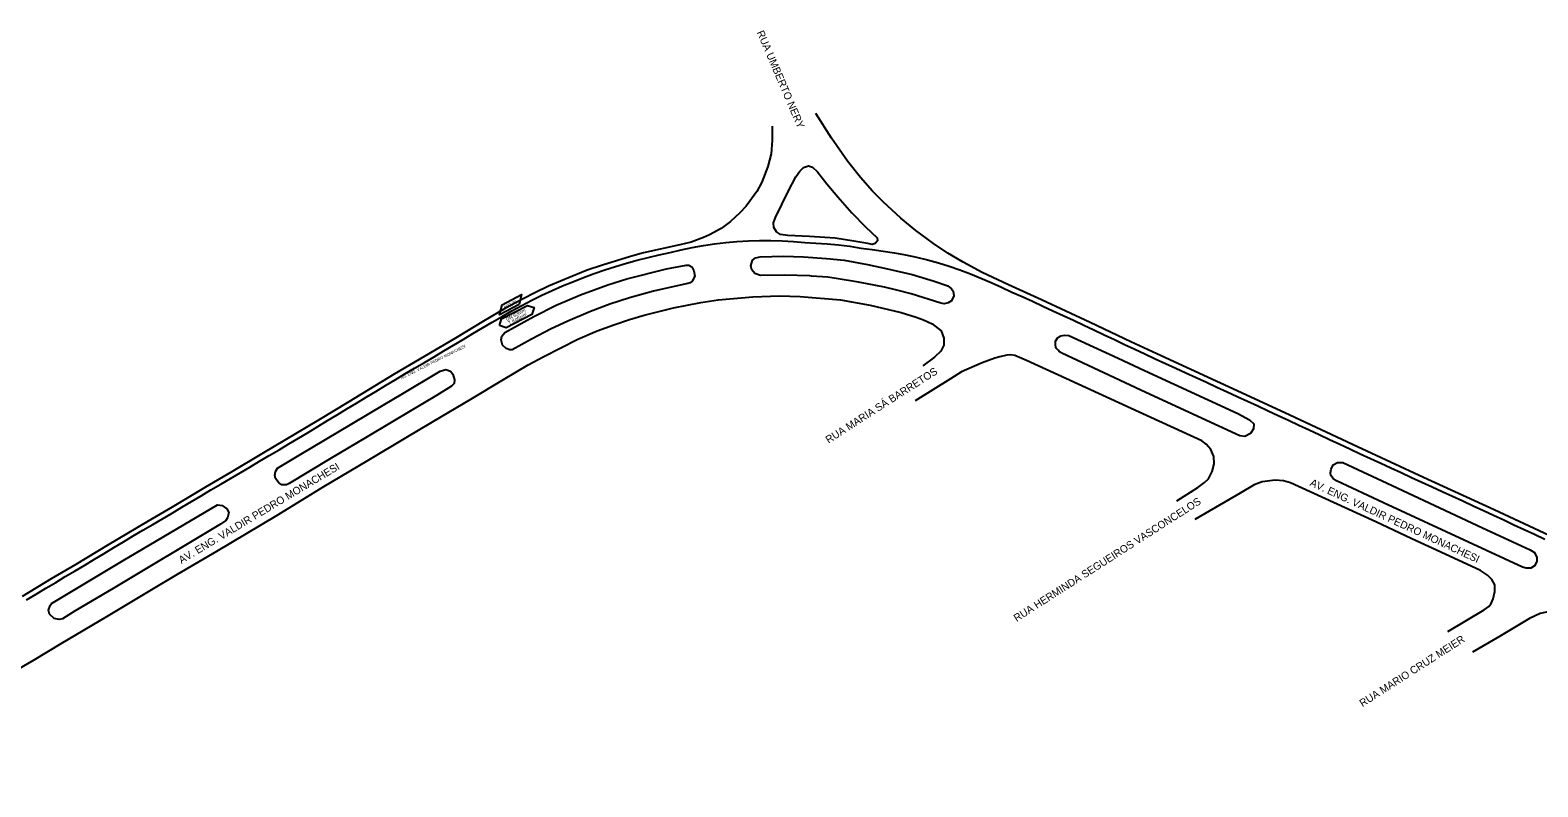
# Model space of a CAD drawing. Extents: x 656692 to 673945, y 7585994 to 7599066.
# Drawn here: x 661561 to 662874, y 7587841 to 7588500 of the extents above; entities that cross this region are included whole.
import ezdxf

# ---------------------------------------------------------------- set-up
doc = ezdxf.new("R2010")
doc.units = 0
for name, color, linetype in [('LOGRADOURO', 7, 'Continuous'), ('LOGRADOURO_TEXTO', 7, 'Continuous'), ('SIMBOLO', 7, 'Continuous'), ('TEXTO', 7, 'Continuous'), ('TUBO_PEAD_GN_63', 7, 'Continuous')]:
    doc.layers.add(name, color=color, linetype=linetype)

msp = doc.modelspace()

# ---------------------------------------------------------------- linework, layer by layer
at = {"layer": 'LOGRADOURO'}
msp.add_line((662286.6, 7588328.5), (662286.6, 7588328.5), dxfattribs=at)
for points in [[(662888.3, 7588058), (662836.1, 7588082.4), (662774.7, 7588110.7), (662717, 7588137.4), (662653.7, 7588166.9), (662597.7, 7588192.8), (662542.1, 7588218.3), (662519.6, 7588228.9), (662484.2, 7588245.6), (662441.6, 7588265.5), (662413.1, 7588278.4), (662389.9, 7588289.2), (662373.5, 7588298.2), (662360, 7588306.1), (662347.6, 7588314.5), (662336.5, 7588322.5), (662332.1, 7588325.8), (662319.1, 7588336.6), (662303.9, 7588350.8), (662294.4, 7588360.1), (662284, 7588371.9), (662272.8, 7588386.1), (662258.7, 7588406.2), (662245.1, 7588427.8)], [(662207.2, 7588416.7), (662207, 7588404.3), (662206.1, 7588392.6), (662203.2, 7588381.5), (662198.2, 7588367.8), (662193.8, 7588359.9), (662184.4, 7588346.9), (662179, 7588341.1), (662170.7, 7588333.5), (662162.7, 7588327.4), (662152.4, 7588322.1), (662147.3, 7588319.8), (662136.4, 7588315.5), (662126.7, 7588313.4), (662095, 7588306.2), (662083.5, 7588303.1), (662059.2, 7588295.7), (662046, 7588291.1), (662026, 7588283.1), (662012.3, 7588277.2), (662001, 7588271.8), (661989.4, 7588265.9), (661974.8, 7588258), (661955.6, 7588246.7), (661931.2, 7588232.1), (661877.8, 7588200.5), (661838.2, 7588176.6), (661811.9, 7588160.6), (661763.8, 7588132), (661735.7, 7588115.3), (661713.2, 7588102.1), (661684.2, 7588084.7), (661663.5, 7588072.6), (661627.6, 7588051.2), (661600.3, 7588034.8), (661578.9, 7588022.2), (661553.6, 7588006.8)], [(662288.5, 7588328.9), (662298.6, 7588319.3), (662298.7, 7588316.8), (662296.9, 7588314.5), (662294.3, 7588313.7), (662290.4, 7588314.4), (662278.2, 7588316.5), (662262, 7588319.2), (662239.5, 7588320.6), (662220.6, 7588321.5), (662214.3, 7588322.4), (662210.9, 7588324.6), (662208.6, 7588328.4), (662208.2, 7588332.6), (662210, 7588337.1), (662220.9, 7588359.7), (662227.8, 7588372.6), (662231.1, 7588377.4), (662234.5, 7588380.7), (662238.7, 7588382), (662242.1, 7588381), (662246.7, 7588376.9), (662254.7, 7588366.5), (662264.2, 7588355.1), (662276.4, 7588341.2), (662288.5, 7588328.9)], [(661997.4, 7588231.2), (661980.5, 7588221.9), (661978.5, 7588221.9), (661975.2, 7588223), (661972.1, 7588225.9), (661970.9, 7588230.5), (661971.5, 7588233.8), (661974.2, 7588236.8), (661999.4, 7588250.9), (662018.9, 7588260.6), (662040.1, 7588269.7), (662063.8, 7588278.4), (662080.3, 7588283.7), (662114.9, 7588292.5), (662132.2, 7588295.7), (662132.2, 7588295.7), (662134.4, 7588295.7), (662137, 7588294), (662138.9, 7588290.7), (662139.6, 7588285.9), (662137.4, 7588281.5), (662135.6, 7588280.3), (662133.7, 7588279.6), (662124.3, 7588277.6), (662103.6, 7588273), (662082.8, 7588267), (662065.5, 7588261.5), (662048.8, 7588255.1), (662029, 7588246.9), (662014.6, 7588240.1), (661997.4, 7588231.2)], [(662360.2, 7588277.5), (662363.3, 7588275.1), (662364.9, 7588272.9), (662365.4, 7588268.8), (662363.4, 7588264.5), (662360.5, 7588262.8), (662356.9, 7588262), (662354.1, 7588262.4), (662328.3, 7588270.6), (662315.7, 7588273.9), (662304.8, 7588276.4), (662282.3, 7588280.8), (662262.9, 7588284), (662255.6, 7588285), (662241.4, 7588286), (662240, 7588286.3), (662218.2, 7588286.8), (662196.9, 7588286.5), (662191.9, 7588288.3), (662189.4, 7588291.4), (662188.5, 7588295), (662190, 7588300), (662192.4, 7588301.9), (662196.5, 7588302.9), (662216.8, 7588303.5), (662234.5, 7588302.9), (662254.3, 7588301.5), (662269.8, 7588299.8), (662290.1, 7588296.2), (662307.5, 7588292.5), (662328.9, 7588287.4), (662347.2, 7588281.9), (662360.2, 7588277.5)], [(661540.4, 7587937.9), (661564.1, 7587951.8), (661587.6, 7587965.8), (661627.3, 7587989.5), (661666.6, 7588013), (661688.9, 7588026.3), (661723.1, 7588046.5), (661774.8, 7588077.3), (661816.5, 7588102.6), (661854.1, 7588125), (661889.7, 7588146.4), (661919.1, 7588163.7), (661944.6, 7588178.9), (661973.1, 7588196.1), (661994.5, 7588208.7), (662008.2, 7588215.9), (662037.8, 7588231), (662054.6, 7588238.4), (662069.1, 7588243.6), (662082.9, 7588248.1), (662095.6, 7588252.1), (662121.1, 7588258.5), (662145, 7588263.1), (662160, 7588265.5), (662190.3, 7588267.9), (662213.5, 7588268.8), (662231.4, 7588268.3), (662266.7, 7588265.3), (662292.5, 7588260.6), (662319.5, 7588254.3), (662332.4, 7588250.4), (662338.9, 7588248), (662346.6, 7588244.4), (662354.3, 7588238.3), (662356.5, 7588232.1), (662356.7, 7588225.9), (662354, 7588220.7), (662348.5, 7588215.4), (662338.2, 7588207.8)], [(662612.7, 7588166.3), (662623.1, 7588160.9), (662626.6, 7588157.2), (662626.5, 7588152.9), (662623.8, 7588148.9), (662618.9, 7588146.4), (662614.6, 7588146.8), (662596.3, 7588155.2), (662562.9, 7588170.8), (662528.3, 7588186.7), (662459.5, 7588218.8), (662457.4, 7588220.2), (662456.3, 7588221.4), (662454.5, 7588223.4), (662454.2, 7588224.2), (662453.8, 7588226.2), (662454, 7588229.5), (662455.9, 7588232.7), (662458.7, 7588234), (662461.8, 7588234.6), (662465.6, 7588234.2), (662508.5, 7588214.5), (662531.5, 7588203.8), (662612.7, 7588166.3)], [(662559.5, 7588090.3), (662578, 7588102), (662583.7, 7588106.2), (662587.2, 7588109.3), (662590.4, 7588115.8), (662592.3, 7588122.4), (662592, 7588129), (662589.3, 7588135), (662585.3, 7588139.7), (662581.3, 7588142.4), (662519.8, 7588170.6), (662463, 7588196.8), (662428.7, 7588212.4), (662418.4, 7588217), (662414.8, 7588217.5), (662411.4, 7588217.2), (662405.3, 7588215.8), (662401, 7588214.6), (662390, 7588210.5), (662371.9, 7588202.6), (662362.3, 7588196.6), (662331.8, 7588177.4)], [(661786.3, 7588105.3), (661784, 7588104.2), (661779.7, 7588104.1), (661777.2, 7588105.8), (661774.3, 7588109.6), (661773.6, 7588112.7), (661774.3, 7588115.7), (661776.2, 7588118.6), (661794.8, 7588130), (661840.9, 7588157.3), (661869.6, 7588174.6), (661883.7, 7588182.8), (661917.7, 7588203.2), (661922.8, 7588204.8), (661926.8, 7588203.3), (661928.9, 7588200.6), (661930.4, 7588195.8), (661929.9, 7588192.5), (661927.8, 7588190.2), (661914.7, 7588182), (661893, 7588169.1), (661854.2, 7588145.9), (661821.5, 7588126.4), (661786.3, 7588105.3)], [(662698.9, 7588107.6), (662695.8, 7588109.7), (662693.9, 7588112.2), (662693.5, 7588114.5), (662694, 7588117.7), (662695.9, 7588121.7), (662699.7, 7588123.7), (662704.4, 7588123.6), (662747.4, 7588103.7), (662826, 7588066.7), (662867.4, 7588047.4), (662871.2, 7588045.2), (662873.4, 7588041), (662873.4, 7588037.5), (662871.3, 7588033.5), (662868.1, 7588031.7), (662864.1, 7588031.5), (662860.8, 7588032.5), (662813.7, 7588054.3), (662739.7, 7588088.6), (662698.9, 7588107.6)], [(662795.9, 7587976.3), (662827.3, 7587995.2), (662831.5, 7587998.2), (662833.5, 7588000.8), (662835.4, 7588004.9), (662836.7, 7588011.1), (662836.6, 7588017), (662834.2, 7588021.7), (662830.2, 7588025.5), (662824.3, 7588029.6), (662793.3, 7588043.9), (662764.3, 7588057.1), (662733, 7588071.8), (662706.3, 7588084.1), (662658.7, 7588105.9), (662652.7, 7588107.6), (662645.3, 7588108.3), (662634.1, 7588106.7), (662627, 7588104.2), (662614.7, 7588097), (662575.4, 7588074)], [(661599.7, 7587994.3), (661588.7, 7587987.4), (661585.9, 7587986.9), (661581.6, 7587987.6), (661577.5, 7587991.4), (661576.6, 7587995.1), (661577.9, 7587999.1), (661579.2, 7588000.7), (661641.6, 7588038.3), (661723.8, 7588086.7), (661727.8, 7588086.3), (661732, 7588083.2), (661733.6, 7588080.1), (661732.4, 7588075.4), (661731.1, 7588073), (661726.4, 7588070), (661632.9, 7588013.9), (661599.7, 7587994.3)], [(662986.7, 7587841), (663010, 7587852.1), (663031.2, 7587861.9), (663035.8, 7587865.5), (663037.8, 7587870.2), (663038.4, 7587875.8), (663036.9, 7587882.5), (663034.5, 7587886.5), (663022.2, 7587899.5), (663005.1, 7587915.3), (662986.5, 7587933.8), (662966.3, 7587954), (662959.9, 7587959.7), (662944.6, 7587970.8), (662927.9, 7587980.7), (662913.6, 7587988.1), (662903.1, 7587991.7), (662893.4, 7587993.6), (662884.3, 7587993.8), (662876.2, 7587992), (662866.9, 7587987.7), (662840.9, 7587972.1), (662817.3, 7587958.5)]]:
    msp.add_lwpolyline(points, dxfattribs=at)
at = {"layer": 'SIMBOLO'}
msp.add_lwpolyline([(661986.6, 7588261.2), (661969.5, 7588252.4), (661971.7, 7588261.1), (661988.8, 7588270)], close=True, dxfattribs=at)
msp.add_lwpolyline([(661969.5, 7588242.9), (661971.3, 7588248.8), (661993.8, 7588260.4), (661999.7, 7588258.6), (661997.8, 7588252.7), (661975.4, 7588241.1), (661969.5, 7588242.9)], dxfattribs=at)
at = {"layer": 'TUBO_PEAD_GN_63'}
msp.add_lwpolyline([(661557.5, 7588003.9), (661565.9, 7588009), (661574.3, 7588014.1), (661582.8, 7588019.2), (661591.2, 7588024.2), (661599.7, 7588029.3), (661608.1, 7588034.3), (661616.6, 7588039.4), (661625, 7588044.4), (661633.5, 7588049.5), (661641.9, 7588054.5), (661650.4, 7588059.6), (661658.8, 7588064.6), (661667.3, 7588069.7), (661675.8, 7588074.6), (661684.3, 7588079.6), (661692.7, 7588084.6), (661701.2, 7588089.7), (661709.6, 7588094.7), (661718.1, 7588099.8), (661726.6, 7588104.7), (661735.1, 7588109.7), (661743.5, 7588114.7), (661752, 7588119.7), (661760.5, 7588124.8), (661768.9, 7588129.8), (661777.4, 7588134.8), (661785.8, 7588139.9), (661794.3, 7588144.9), (661802.8, 7588149.9), (661811.2, 7588155), (661819.6, 7588160.1), (661828, 7588165.2), (661836.4, 7588170.3), (661844.9, 7588175.4), (661853.3, 7588180.5), (661861.7, 7588185.6), (661870.2, 7588190.7), (661878.6, 7588195.7), (661887, 7588200.8), (661895.5, 7588205.8), (661904, 7588210.8), (661912.5, 7588215.8), (661920.9, 7588220.8), (661929.4, 7588225.8), (661937.9, 7588230.9), (661946.3, 7588235.9), (661954.7, 7588241), (661963.2, 7588246), (661971.7, 7588251), (661980.2, 7588255.9), (661988.9, 7588260.5), (661997.6, 7588265), (662006.5, 7588269.4), (662015.4, 7588273.6), (662024.4, 7588277.5), (662033.5, 7588281.2), (662042.7, 7588284.9), (662051.9, 7588288.3), (662061.2, 7588291.5), (662070.6, 7588294.4), (662080, 7588297.3), (662089.5, 7588300), (662099, 7588302.4), (662108.6, 7588304.6), (662118.2, 7588306.7), (662127.8, 7588308.9), (662137.4, 7588310.9), (662147.1, 7588312.7), (662156.9, 7588314.1), (662166.6, 7588315.3), (662176.4, 7588316.2), (662186.3, 7588316.8), (662196.1, 7588317.1), (662205.9, 7588317.1), (662215.8, 7588316.8), (662225.6, 7588316.2), (662235.4, 7588315.3), (662245.2, 7588314.8), (662255.1, 7588314.3), (662264.9, 7588313.4), (662274.6, 7588312), (662284.3, 7588310.5), (662294.1, 7588309.1), (662303.8, 7588307.9), (662313.6, 7588306.4), (662323.3, 7588304.7), (662332.9, 7588302.6), (662342.4, 7588300.3), (662351.9, 7588297.7), (662361.3, 7588294.8), (662370.6, 7588291.6), (662379.9, 7588288.1), (662389, 7588284.4), (662397.9, 7588280.4), (662406.9, 7588276.3), (662415.9, 7588272.2), (662424.9, 7588268.2), (662433.8, 7588264.1), (662442.8, 7588260), (662451.7, 7588255.9), (662460.6, 7588251.7), (662469.5, 7588247.6), (662478.5, 7588243.4), (662487.4, 7588239.2), (662496.3, 7588235), (662505.2, 7588230.8), (662514.1, 7588226.6), (662523, 7588222.4), (662531.9, 7588218.2), (662540.8, 7588214), (662549.7, 7588209.9), (662558.7, 7588205.8), (662567.6, 7588201.7), (662576.6, 7588197.6), (662585.5, 7588193.5), (662594.5, 7588189.4), (662603.4, 7588185.3), (662612.3, 7588181.1), (662621.2, 7588177), (662630.2, 7588172.9), (662639.1, 7588168.7), (662648, 7588164.6), (662657, 7588160.4), (662665.9, 7588156.3), (662674.8, 7588152.1), (662683.7, 7588148), (662692.6, 7588143.8), (662701.6, 7588139.6), (662710.5, 7588135.5), (662719.4, 7588131.3), (662728.4, 7588127.2), (662737.3, 7588123.1), (662746.2, 7588119), (662755.2, 7588114.8), (662764.1, 7588110.7), (662773, 7588106.6), (662782, 7588102.5), (662790.9, 7588098.3), (662799.8, 7588094.2), (662808.8, 7588090.1), (662817.7, 7588086), (662826.7, 7588081.8), (662835.6, 7588077.7), (662844.5, 7588073.6), (662853.4, 7588069.4), (662862.4, 7588065.2), (662871.3, 7588061.1), (662880.2, 7588056.9)], dxfattribs=at)

# ---------------------------------------------------------------- texts
at = {"layer": 'LOGRADOURO_TEXTO'}
for s, height, rotation, p in [('RUA UMBERTO NERY', 6.562, 293.0998, (662193.5, 7588498.4)), ('AV. ENG. VALDIR PEDRO MONACHESI', 2.461, 26.7412, (661884.3, 7588196)), ('RUA MARIA SÁ BARRETOS', 6.562, 32.6934, (662256.2, 7588140)), ('AV. ENG. VALDIR PEDRO MONACHESI', 6.562, 30.9521, (661692.4, 7588035.2)), ('AV. ENG. VALDIR PEDRO MONACHESI', 6.562, 335.1463, (662675, 7588103.8)), ('RUA HERMINDA SEGUEIROS VASCONCELOS', 6.562, 32.6934, (662420.1, 7587984.6)), ('RUA MARIO CRUZ MEIER ', 6.562, 32.6934, (662721.4, 7587910.4))]:
    msp.add_text(s, height=height, rotation=rotation, dxfattribs=at).set_placement(p)
at = {"layer": 'TEXTO'}
for s, p in [('890,76', (661974.2, 7588256.9)), ('DN 63mm', (661976, 7588246.9)), ('7 Kgf/cm²', (661978.1, 7588243.7))]:
    msp.add_text(s, height=3, rotation=27.3755, dxfattribs=at).set_placement(p)

doc.saveas('drawing.dxf')
